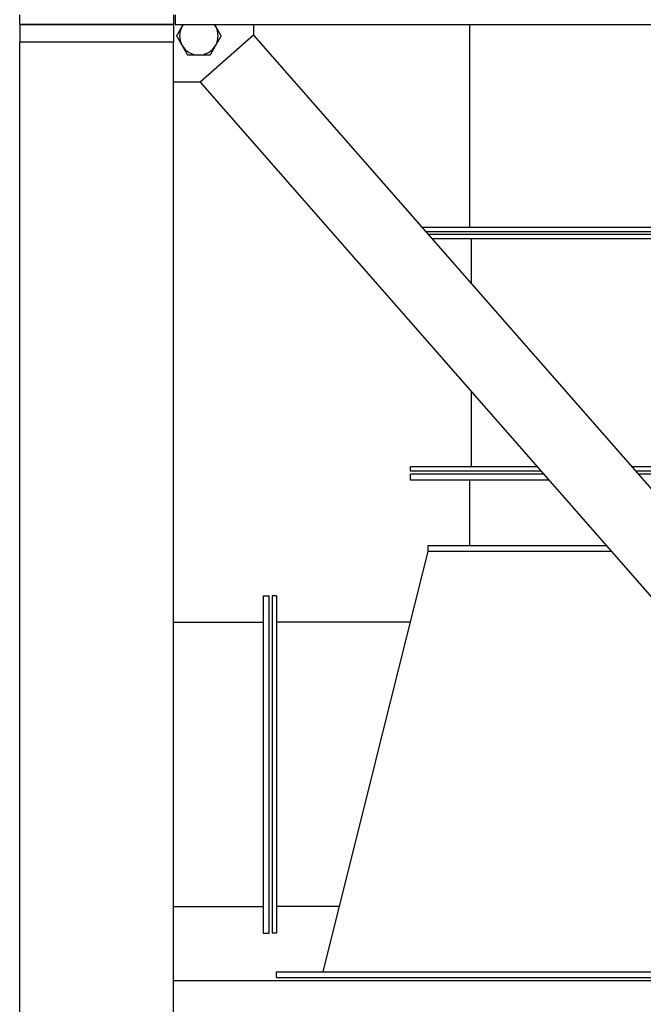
# Model space of a CAD drawing. Header units: inches. Extents: x 24 to 1128, y -94 to 748.
# Tile 527 of 573: x 989 to 1016, y 356 to 397. Entities that reach past the tile are written whole.
import ezdxf

# ---------------------------------------------------------------- set-up
doc = ezdxf.new("R2010")
doc.units = ezdxf.units.IN
doc.header["$LTSCALE"] = 32
doc.header["$MEASUREMENT"] = 0
doc.layers.add('Visible (ANSI)', color=7, linetype='Continuous', lineweight=30)

msp = doc.modelspace()

# ---------------------------------------------------------------- linework, layer by layer
at = {"layer": 'Visible (ANSI)'}
for p, q in [((989.44066, 397.17862), (989.44066, 397.57862)), ((995.94066, 397.57862), (995.94066, 397.17862)), ((996.00066, 397.57862), (996.00066, 397.17862)), ((995.94066, 397.17862), (989.44066, 397.17862)), ((989.44316, 397.17862), (995.93816, 397.17862)), ((989.44316, 397.17862), (989.44316, 396.42862)), ((995.93816, 397.17862), (995.93816, 396.42862)), ((996.00066, 397.17862), (1068.38066, 397.17862)), ((999.31316, 397.17862), (999.31316, 396.72269)), ((1008.44066, 397.17862), (1008.44066, 388.62612)), ((999.31316, 396.72269), (997.05715, 394.74522)), ((999.31316, 396.72269), (1032.19066, 359.21425)), ((995.94066, 396.42862), (989.44066, 396.42862)), ((989.44066, 286.18862), (989.44066, 396.42862)), ((995.93816, 396.42862), (989.44316, 396.42862)), ((995.94066, 286.18862), (995.94066, 396.42862)), ((997.05715, 394.74522), (995.94066, 394.74522)), ((997.05715, 394.74522), (1030.19599, 356.93862)), ((1006.4101, 388.62612), (1057.97123, 388.62612)), ((1006.57445, 388.43862), (1057.80688, 388.43862)), ((1057.69731, 388.31362), (1006.68402, 388.31362)), ((1057.53296, 388.12612), (1006.84837, 388.12612)), ((1008.50316, 388.12612), (1008.50316, 386.23824)), ((1008.50316, 381.68699), (1008.50316, 378.50112)), ((1005.94066, 378.31362), (1005.94066, 378.50112)), ((1011.29569, 378.50112), (1005.94066, 378.50112)), ((1011.46004, 378.31362), (1005.94066, 378.31362)), ((1049.0963, 378.50112), (1015.28503, 378.50112)), ((1048.93195, 378.31362), (1015.44938, 378.31362)), ((1005.94066, 377.93862), (1005.94066, 378.18862)), ((1011.5696, 378.18862), (1005.94066, 378.18862)), ((1011.78874, 377.93862), (1005.94066, 377.93862)), ((1008.44066, 377.93862), (1008.44066, 375.18862)), ((1048.82238, 378.18862), (1015.55894, 378.18862)), ((1002.25316, 357.18862), (1006.69066, 374.93862)), ((1006.69066, 374.93862), (1006.69066, 375.18862)), ((1006.69066, 375.18862), (1014.19921, 375.18862)), ((1006.69066, 374.93862), (1014.41834, 374.93862)), ((999.72816, 373.06362), (999.97816, 373.06362)), ((999.72816, 373.06362), (999.72816, 358.81362)), ((999.97816, 358.81362), (999.97816, 373.06362)), ((1000.29066, 373.06362), (1000.10316, 373.06362)), ((1000.10316, 373.06362), (1000.10316, 358.81362)), ((1000.29066, 373.06362), (1000.29066, 358.81362)), ((995.94066, 371.93862), (999.72816, 371.93862)), ((1005.94066, 371.93862), (1000.29066, 371.93862)), ((995.94066, 359.93864), (999.72816, 359.93864)), ((1002.94066, 359.93862), (1000.29066, 359.93862)), ((999.72816, 358.81362), (999.97816, 358.81362)), ((1000.29066, 358.81362), (1000.10316, 358.81362)), ((1000.29066, 356.93862), (1000.29066, 357.18862)), ((1000.29066, 357.18862), (1029.97686, 357.18862)), ((995.94066, 356.81362), (1030.08643, 356.81362)), ((1000.29066, 356.93862), (1030.19599, 356.93862))]:
    msp.add_line(p, q, dxfattribs=at)
for start, end in [(150, 210), (143.661418, 150), (30, 36.338582), (330, 30), (210, 270), (270, 330)]:
    msp.add_arc((997.00842, 396.69717), 0.8125, start, end, dxfattribs=at)
for points, weights in [([(996.07022, 396.69717), (996.19592, 396.91488), (996.30477, 397.10342)], [1, 1.0379548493, 1]), ([(996.30477, 397.10342), (996.32642, 397.14092), (996.34819, 397.17862)], [1, 1.00732510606, 1.01182279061]), ([(997.66865, 397.17862), (997.69042, 397.14092), (997.71206, 397.10342)], [1.01182279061, 1.00732510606, 1]), ([(997.71206, 397.10342), (997.82092, 396.91488), (997.94661, 396.69717)], [1, 1.0379548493, 1]), ([(996.30477, 396.29092), (996.19592, 396.47946), (996.07022, 396.69717)], [1, 1.0379548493, 1]), ([(997.94661, 396.69717), (997.82092, 396.47946), (997.71206, 396.29092)], [1, 1.0379548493, 1]), ([(996.53932, 395.88467), (996.41363, 396.10238), (996.30477, 396.29092)], [1, 1.0379548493, 1]), ([(997.71206, 396.29092), (997.60321, 396.10238), (997.47752, 395.88467)], [1, 1.0379548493, 1]), ([(997.00842, 395.88467), (996.79071, 395.88467), (996.53932, 395.88467)], [1, 1.0379548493, 1]), ([(997.47752, 395.88467), (997.22613, 395.88467), (997.00842, 395.88467)], [1, 1.0379548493, 1])]:
    msp.add_rational_spline(points, weights, degree=2, dxfattribs=at)

doc.saveas('drawing.dxf')
